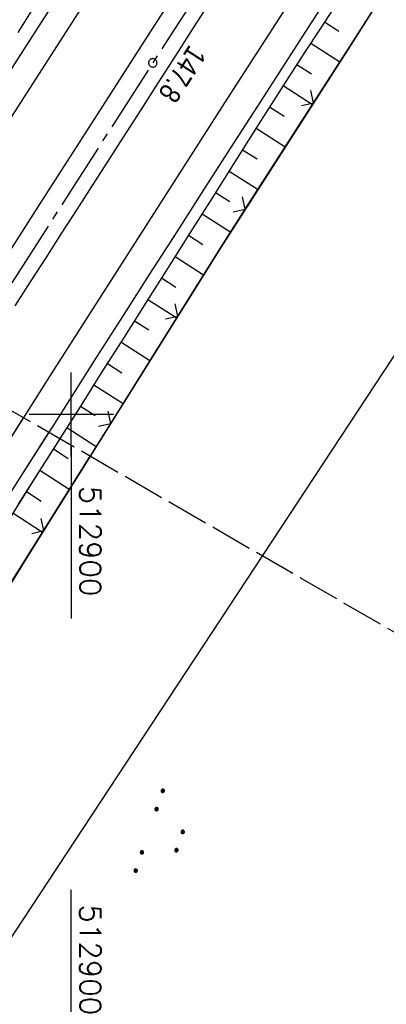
# Model space of a CAD drawing. Extents: x 510526 to 513920, y 467229 to 478797.
# Tile 431 of 467: x 512894 to 512937, y 477030 to 477147. Entities that reach past the tile are written whole.
import ezdxf

# ---------------------------------------------------------------- set-up
doc = ezdxf.new("R2010")
doc.units = 0
doc.header["$LTSCALE"] = 10
doc.header["$MEASUREMENT"] = 0
for name, pattern in [('ACHSE', [5.5, 4, -0.5, 0.5, -0.5]), ('LT00', [0]), ('LT14', [0.6, 0.5, -0.1])]:
    doc.linetypes.add(name, pattern=pattern)
doc.layers.get('0').update_dxf_attribs({"linetype": 'LT00'})
for name, color, linetype in [('-AX-020', 250, 'ACHSE'), ('-ST-20-1', 250, 'LT00'), ('DFK_AB_L', 21, 'LT00'), ('DFK_NUTZUNG', 250, 'LT00'), ('V87_AFBR_BAB', 250, 'LT00'), ('V87_BOESCH', 250, 'LT00'), ('V87_BOSCHUNG', 250, 'LT00'), ('V87_LD_MARK', 250, 'LT00'), ('V87_RASTER', 250, 'LT00'), ('V87_ZAUN', 40, 'LT00'), ('V88_AFBR_BAB', 250, 'LT00'), ('V88_BOESCH', 250, 'LT00'), ('V88_BOSCHUNG', 250, 'LT00'), ('V88_LD_MARK', 250, 'LT00'), ('V88_RASTER', 250, 'LT00'), ('V88_ZAUN', 40, 'LT00')]:
    doc.layers.add(name, color=color, linetype=linetype)
doc.layers.add('-BLATT_88-RAND', color=7, linetype='LT14', plot=False)
doc.styles.add('Beschrift', font='ARIAL.TTF')
doc.styles.get("Standard").update_dxf_attribs({"font": 'romans.shx'})

# ---------------------------------------------------------------- blocks, each defined once
blk = doc.blocks.new('SYMB0002')
at = {"color": 0, "linetype": 'ByBlock'}
for points in [[(-0.031395, 0.499013), (-0.093691, 0.491144), (-0.154509, 0.475528), (-0.21289, 0.452414), (-0.267913, 0.422164), (-0.318712, 0.385257), (-0.364484, 0.342274), (-0.404509, 0.293893), (-0.438154, 0.240877), (-0.464888, 0.184062), (-0.484292, 0.124345), (-0.496058, 0.062667), (-0.5, 0)], [(-0.5, 0), (-0.496058, -0.062667), (-0.484292, -0.124345), (-0.464888, -0.184062), (-0.438154, -0.240877), (-0.404509, -0.293893), (-0.364485, -0.342274), (-0.318712, -0.385257), (-0.267914, -0.422164), (-0.21289, -0.452414), (-0.154509, -0.475529), (-0.093691, -0.491144), (-0.031395, -0.499014), (0.031395, -0.499014)], [(0.5, 0), (0.496057, 0.062667), (0.484292, 0.124345), (0.464888, 0.184062), (0.438153, 0.240877), (0.404509, 0.293893), (0.364484, 0.342274), (0.318712, 0.385257), (0.267913, 0.422164), (0.21289, 0.452414), (0.154509, 0.475528), (0.093691, 0.491144), (0.031395, 0.499013), (-0.031395, 0.499013)], [(0.031395, -0.499014), (0.093691, -0.491144), (0.154509, -0.475529), (0.21289, -0.452414), (0.267914, -0.422164), (0.318712, -0.385257), (0.364485, -0.342274), (0.404509, -0.293893), (0.438154, -0.240877), (0.464889, -0.184062), (0.484292, -0.124345), (0.496058, -0.062667), (0.5, 0)]]:
    blk.add_lwpolyline(points, dxfattribs=at)
blk = doc.blocks.new('SYMB0024')
at = {"color": 0, "linetype": 'ByBlock'}
for p, q in [((-0.5, 0.5), (0, 0)), ((0, 0), (0.5, 0.5))]:
    blk.add_line(p, q, dxfattribs=at)
blk = doc.blocks.new('SYMB7111')
at = {"color": 0, "linetype": 'ByBlock'}
for p, q in [((-0.13, 0.202919), (-0.13, 0.177081)), ((-0.125, 0.172895), (-0.125, 0.207105)), ((-0.12, 0.209164), (-0.12, 0.170836)), ((-0.115, 0.170204), (-0.115, 0.209796)), ((-0.11, 0.209164), (-0.11, 0.170836)), ((-0.105, 0.172895), (-0.105, 0.207105)), ((-0.1, 0.202919), (-0.1, 0.177081)), ((-0.095, 0.189874), (-0.095, 0.190146)), ((0.1, 0.202919), (0.1, 0.177081)), ((0.105, 0.172895), (0.105, 0.207105)), ((0.11, 0.209164), (0.11, 0.170836)), ((0.115, 0.170204), (0.115, 0.209796)), ((0.12, 0.209164), (0.12, 0.170836)), ((0.125, 0.172895), (0.125, 0.207105)), ((0.13, 0.202919), (0.13, 0.177081)), ((0.135, 0.189874), (0.135, 0.190146)), ((-0.515, -0.177081), (-0.515, -0.202919)), ((-0.51, -0.207105), (-0.51, -0.172895)), ((-0.505, -0.170836), (-0.505, -0.209164)), ((-0.5, -0.209796), (-0.5, -0.170204)), ((-0.495, -0.170836), (-0.495, -0.209164)), ((-0.49, -0.207105), (-0.49, -0.172895)), ((-0.485, -0.177081), (-0.485, -0.202919)), ((-0.48, -0.190126), (-0.48, -0.189854)), ((-0.285, -0.177081), (-0.285, -0.202919)), ((-0.28, -0.207105), (-0.28, -0.172895)), ((-0.275, -0.170836), (-0.275, -0.209164)), ((-0.27, -0.209796), (-0.27, -0.170204)), ((-0.265, -0.170836), (-0.265, -0.209164)), ((-0.26, -0.207105), (-0.26, -0.172895)), ((-0.255, -0.177081), (-0.255, -0.202919)), ((-0.25, -0.190126), (-0.25, -0.189854)), ((0.255, -0.177081), (0.255, -0.202919)), ((0.26, -0.207105), (0.26, -0.172895)), ((0.265, -0.170836), (0.265, -0.209164)), ((0.27, -0.209796), (0.27, -0.170204)), ((0.275, -0.170836), (0.275, -0.209164)), ((0.28, -0.207105), (0.28, -0.172895)), ((0.285, -0.177081), (0.285, -0.202919)), ((0.29, -0.190126), (0.29, -0.189854)), ((0.485, -0.177081), (0.485, -0.202919)), ((0.49, -0.207105), (0.49, -0.172895)), ((0.495, -0.170836), (0.495, -0.209164)), ((0.5, -0.209796), (0.5, -0.170204)), ((0.505, -0.170836), (0.505, -0.209164)), ((0.51, -0.207105), (0.51, -0.172895)), ((0.515, -0.177081), (0.515, -0.202919)), ((0.52, -0.190126), (0.52, -0.189854))]:
    blk.add_line(p, q, dxfattribs=at)
for points in [[(-0.095, 0.19), (-0.096981, 0.198678), (-0.10253, 0.205637), (-0.11055, 0.209499), (-0.11945, 0.209499), (-0.12747, 0.205637), (-0.133019, 0.198678), (-0.135, 0.19), (-0.133019, 0.181322), (-0.12747, 0.174363), (-0.11945, 0.170501), (-0.11055, 0.170501), (-0.10253, 0.174363), (-0.096981, 0.181322), (-0.095, 0.19)], [(0.135, 0.19), (0.133019, 0.198678), (0.12747, 0.205637), (0.11945, 0.209499), (0.11055, 0.209499), (0.10253, 0.205637), (0.096981, 0.198678), (0.095, 0.19), (0.096981, 0.181322), (0.10253, 0.174363), (0.11055, 0.170501), (0.11945, 0.170501), (0.12747, 0.174363), (0.133019, 0.181322), (0.135, 0.19)], [(-0.48, -0.19), (-0.481981, -0.181322), (-0.48753, -0.174363), (-0.49555, -0.170501), (-0.50445, -0.170501), (-0.51247, -0.174363), (-0.518019, -0.181322), (-0.52, -0.19), (-0.518019, -0.198678), (-0.51247, -0.205637), (-0.50445, -0.209499), (-0.49555, -0.209499), (-0.48753, -0.205637), (-0.481981, -0.198678), (-0.48, -0.19)], [(-0.25, -0.19), (-0.251981, -0.181322), (-0.25753, -0.174363), (-0.26555, -0.170501), (-0.27445, -0.170501), (-0.28247, -0.174363), (-0.288019, -0.181322), (-0.29, -0.19), (-0.288019, -0.198678), (-0.28247, -0.205637), (-0.27445, -0.209499), (-0.26555, -0.209499), (-0.25753, -0.205637), (-0.251981, -0.198678), (-0.25, -0.19)], [(0.29, -0.19), (0.288019, -0.181322), (0.28247, -0.174363), (0.27445, -0.170501), (0.26555, -0.170501), (0.25753, -0.174363), (0.251981, -0.181322), (0.25, -0.19), (0.251981, -0.198678), (0.25753, -0.205637), (0.26555, -0.209499), (0.27445, -0.209499), (0.28247, -0.205637), (0.288019, -0.198678), (0.29, -0.19)], [(0.52, -0.19), (0.518019, -0.181322), (0.51247, -0.174363), (0.50445, -0.170501), (0.49555, -0.170501), (0.48753, -0.174363), (0.481981, -0.181322), (0.48, -0.19), (0.481981, -0.198678), (0.48753, -0.205637), (0.49555, -0.209499), (0.50445, -0.209499), (0.51247, -0.205637), (0.518019, -0.198678), (0.52, -0.19)]]:
    blk.add_lwpolyline(points, dxfattribs=at)

msp = doc.modelspace()

# ---------------------------------------------------------------- linework, layer by layer
at = {"layer": '-AX-020', "ltscale": 0.2, "flags": 128}
msp.add_lwpolyline([(513881.72, 478796.97), (513877.87, 478787.35), (513870.37, 478768.8), (513862.79, 478750.28), (513855.14, 478731.79), (513847.41, 478713.32), (513839.61, 478694.89), (513831.74, 478676.49), (513823.79, 478658.13), (513815.77, 478639.79), (513807.68, 478621.49), (513799.51, 478603.22), (513791.27, 478584.98), (513782.96, 478566.77), (513774.58, 478548.6), (513766.12, 478530.46), (513757.59, 478512.36), (513748.99, 478494.29), (513740.31, 478476.25), (513731.57, 478458.25), (513722.75, 478440.29), (513713.86, 478422.36), (513704.9, 478404.46), (513695.86, 478386.6), (513686.76, 478368.78), (513677.58, 478351), (513668.34, 478333.25), (513659.02, 478315.54), (513649.63, 478297.86), (513640.17, 478280.23), (513630.64, 478262.63), (513621.04, 478245.07), (513611.37, 478227.54), (513601.63, 478210.06), (513591.82, 478192.62), (513586.74, 478183.65), (513576.83, 478166.26), (513566.85, 478148.92), (513556.8, 478131.61), (513546.69, 478114.34), (513536.51, 478097.1), (513526.28, 478079.91), (513515.99, 478062.74), (513505.64, 478045.61), (513495.23, 478028.52), (513484.78, 478011.45), (513474.27, 477994.42), (513463.71, 477977.42), (513453.11, 477960.45), (513442.46, 477943.5), (513431.76, 477926.59), (513421.03, 477909.7), (513410.25, 477892.84), (513399.43, 477876), (513388.58, 477859.18), (513377.69, 477842.39), (513366.77, 477825.62), (513355.82, 477808.87), (513344.83, 477792.14), (513333.82, 477775.43), (513322.78, 477758.74), (513311.72, 477742.06), (513300.63, 477725.4), (513289.52, 477708.75), (513278.39, 477692.12), (513267.24, 477675.5), (513256.08, 477658.89), (513244.9, 477642.29), (513233.71, 477625.7), (513222.5, 477609.12), (513211.29, 477592.54), (513200.07, 477575.97), (513188.84, 477559.41), (513177.6, 477542.84), (513166.37, 477526.28), (513154.8, 477509.24), (513142.5, 477491.11), (513130.2, 477472.99), (513117.9, 477454.86), (513105.61, 477436.73), (513093.33, 477418.59), (513081.06, 477400.44), (513068.81, 477382.28), (513056.57, 477364.12), (513044.34, 477345.94), (513032.14, 477327.75), (513019.96, 477309.55), (513007.8, 477291.33), (512995.67, 477273.09), (512983.57, 477254.83), (512971.49, 477236.55), (512959.45, 477218.25), (512947.45, 477199.93), (512935.48, 477181.58), (512923.55, 477163.21), (512911.66, 477144.81), (512899.82, 477126.38), (512888.03, 477107.93), (512876.28, 477089.44), (512864.58, 477070.92), (512852.94, 477052.36), (512841.35, 477033.77), (512829.82, 477015.15), (512818.35, 476996.49), (512806.94, 476977.79), (512795.6, 476959.05), (512789.64, 476949.14), (512778.41, 476930.34), (512767.24, 476911.5), (512756.13, 476892.61), (512745.1, 476873.69), (512734.14, 476854.72), (512723.25, 476835.72), (512712.42, 476816.68), (512701.67, 476797.59), (512690.98, 476778.47), (512680.37, 476759.31), (512669.82, 476740.11), (512659.35, 476720.87), (512648.95, 476701.6), (512638.61, 476682.28), (512628.35, 476662.93), (512618.16, 476643.54), (512608.04, 476624.11), (512597.99, 476604.65), (512588.01, 476585.15), (512578.1, 476565.61), (512568.26, 476546.04), (512558.5, 476526.43), (512548.8, 476506.79), (512539.18, 476487.11), (512529.63, 476467.4), (512520.15, 476447.65), (512510.75, 476427.87), (512501.42, 476408.05), (512492.16, 476388.2), (512482.97, 476368.31), (512473.85, 476348.4), (512464.81, 476328.44), (512455.84, 476308.46), (512446.94, 476288.44), (512438.12, 476268.39), (512429.37, 476248.31), (512420.69, 476228.2), (512412.09, 476208.05), (512403.56, 476187.88), (512395.11, 476167.67), (512386.72, 476147.43), (512378.42, 476127.17), (512370.18, 476106.87), (512362.02, 476086.54), (512353.94, 476066.18), (512345.92, 476045.79), (512337.99, 476025.38), (512330.13, 476004.93), (512322.34, 475984.46), (512314.63, 475963.96), (512306.99, 475943.43), (512299.43, 475922.87), (512291.94, 475902.28), (512284.53, 475881.67), (512277.19, 475861.03), (512269.93, 475840.36), (512262.74, 475819.67), (512255.63, 475798.95), (512248.6, 475778.21), (512241.64, 475757.44), (512234.76, 475736.64), (512227.95, 475715.82), (512221.22, 475694.97), (512214.57, 475674.11), (512207.99, 475653.21), (512201.49, 475632.29), (512200.13, 475627.89), (512194.28, 475608.79), (512188.5, 475589.67), (512182.78, 475570.54), (512177.14, 475551.38), (512171.56, 475532.2), (512166.05, 475513.01), (512160.62, 475493.79), (512155.26, 475474.55), (512149.97, 475455.29), (512148.09, 475448.36), (512142.91, 475429.07), (512137.8, 475409.77), (512132.78, 475390.44), (512127.83, 475371.09), (512122.96, 475351.72), (512118.16, 475332.33), (512113.45, 475312.92), (512108.81, 475293.5), (512104.25, 475274.06), (512099.76, 475254.59), (512095.36, 475235.11), (512091.03, 475215.62), (512086.78, 475196.1), (512082.61, 475176.57), (512078.52, 475157.02), (512074.51, 475137.46), (512070.57, 475117.88), (512066.72, 475098.28), (512063.24, 475080.25), (512059.53, 475060.62), (512055.9, 475040.98), (512052.34, 475021.33), (512048.86, 475001.67), (512045.44, 474981.99), (512042.08, 474962.3), (512038.79, 474942.6), (512035.56, 474922.89), (512032.39, 474903.18), (512029.27, 474883.45), (512026.2, 474863.71), (512023.18, 474843.97), (512020.21, 474824.22), (512017.28, 474804.47), (512014.39, 474784.7), (512011.54, 474764.94), (512008.73, 474745.16), (512005.95, 474725.39), (512003.2, 474705.61), (512000.47, 474685.82), (511997.78, 474666.03), (511995.1, 474646.24), (511992.44, 474626.45), (511989.8, 474606.65), (511987.17, 474586.85), (511984.55, 474567.05), (511981.94, 474547.25), (511979.34, 474527.45), (511976.74, 474507.69), (511975.13, 474495.38), (511973.48, 474482.82), (511971.82, 474470.25), (511970.17, 474457.69), (511968.51, 474445.13), (511966.84, 474432.57), (511965.15, 474420.02), (511963.46, 474407.46), (511961.75, 474394.91), (511960.03, 474382.35), (511958.28, 474369.81), (511956.52, 474357.26), (511954.73, 474344.72), (511952.92, 474332.18), (511951.08, 474319.64), (511949.21, 474307.11), (511947.31, 474294.58), (511945.38, 474282.06), (511943.41, 474269.55), (511941.4, 474257.04), (511939.35, 474244.53), (511937.27, 474232.04), (511935.14, 474219.55), (511932.96, 474207.07), (511930.74, 474194.59), (511928.46, 474182.13), (511926.14, 474169.68), (511923.76, 474157.23), (511921.32, 474144.8), (511918.83, 474132.38), (511916.28, 474119.97), (511913.66, 474107.57), (511910.98, 474095.19), (511908.24, 474082.82), (511905.43, 474070.46), (511902.54, 474058.13), (511899.59, 474045.81), (511896.56, 474033.5), (511893.47, 474021.26), (511890.29, 474009), (511887.03, 473996.75), (511883.7, 473984.53), (511880.29, 473972.33), (511876.8, 473960.15), (511873.23, 473947.99), (511869.59, 473935.86), (511865.87, 473923.74), (511862.08, 473911.66), (511858.21, 473899.59), (511854.26, 473887.55), (511850.24, 473875.54), (511846.14, 473863.55), (511841.96, 473851.59), (511837.71, 473839.65), (511833.39, 473827.75), (511828.99, 473815.86), (511824.51, 473804.01), (511819.96, 473792.19), (511815.33, 473780.39), (511810.64, 473768.63), (511805.86, 473756.89), (511801.02, 473745.18), (511796.09, 473733.51), (511791.1, 473721.87), (511786.03, 473710.25), (511780.89, 473698.68), (511775.67, 473687.13), (511770.39, 473675.61), (511765.03, 473664.13), (511759.6, 473652.69), (511754.09, 473641.28), (511748.51, 473629.9), (511742.87, 473618.56), (511737.15, 473607.25), (511731.36, 473595.99), (511725.49, 473584.75), (511719.56, 473573.56), (511713.56, 473562.4), (511707.48, 473551.28), (511701.34, 473540.2), (511695.13, 473529.16), (511688.84, 473518.16), (511682.49, 473507.2), (511676.07, 473496.28), (511669.58, 473485.39), (511663.02, 473474.55), (511656.39, 473463.76), (511649.7, 473453), (511642.94, 473442.29), (511636.1, 473431.62), (511629.21, 473420.99), (511622.24, 473410.41), (511615.21, 473399.87), (511608.11, 473389.37), (511600.95, 473378.92), (511593.72, 473368.52), (511586.42, 473358.16), (511579.06, 473347.85), (511571.64, 473337.58), (511564.15, 473327.36), (511556.59, 473317.19), (511548.97, 473307.07), (511541.29, 473297), (511533.54, 473286.97), (511525.74, 473276.99), (511517.86, 473267.07), (511509.93, 473257.19), (511501.93, 473247.36), (511493.87, 473237.58), (511485.75, 473227.86), (511477.57, 473218.19), (511475.55, 473215.81), (511467.29, 473206.2), (511458.98, 473196.64), (511450.61, 473187.13), (511442.18, 473177.67), (511433.71, 473168.25), (511425.19, 473158.87), (511416.62, 473149.54), (511408.01, 473140.24), (511399.37, 473130.98), (511390.68, 473121.76), (511381.96, 473112.57), (511373.2, 473103.41), (511364.42, 473094.28), (511355.61, 473085.17), (511346.77, 473076.1), (511337.91, 473067.04), (511329.03, 473058), (511320.13, 473048.99), (511311.22, 473039.98), (511302.29, 473031), (511293.34, 473022.02), (511284.39, 473013.05), (511275.44, 473004.09), (511266.47, 472995.14), (511255.91, 472984.59), (511236.79, 472965.5), (511230.18, 472958.9), (511223.57, 472952.29), (511216.96, 472945.68), (511210.37, 472939.06), (511203.78, 472932.43), (511197.22, 472925.79), (511190.66, 472919.13), (511184.13, 472912.44), (511177.62, 472905.74), (511171.14, 472899.01), (511164.68, 472892.25), (511158.26, 472885.46), (511151.88, 472878.64), (511145.53, 472871.79), (511139.22, 472864.89), (511132.96, 472857.96), (511126.75, 472850.98), (511120.58, 472843.95), (511114.48, 472836.88), (511109.32, 472830.82), (511103.32, 472823.65), (511097.39, 472816.44), (511091.51, 472809.17), (511085.7, 472801.85), (511079.95, 472794.49), (511074.26, 472787.07), (511068.64, 472779.61), (511063.08, 472772.1), (511057.59, 472764.54), (511052.16, 472756.93), (511046.8, 472749.28), (511041.5, 472741.58), (511036.27, 472733.84), (511031.1, 472726.05), (511026.01, 472718.22), (511020.98, 472710.35), (511016.01, 472702.43), (511011.12, 472694.47), (511006.29, 472686.47), (511001.53, 472678.43), (510996.84, 472670.35), (510992.22, 472662.22), (510987.67, 472654.06), (510983.19, 472645.86), (510978.78, 472637.62), (510974.44, 472629.35), (510970.17, 472621.04), (510965.98, 472612.69), (510961.85, 472604.3), (510957.8, 472595.88), (510953.82, 472587.43), (510949.91, 472578.94), (510946.07, 472570.42), (510942.31, 472561.87), (510938.62, 472553.28), (510935.01, 472544.67), (510931.46, 472536.02), (510928, 472527.34), (510924.6, 472518.64), (510921.29, 472509.9), (510918.04, 472501.14), (510914.87, 472492.35), (510911.78, 472483.53), (510908.76, 472474.69), (510905.82, 472465.82), (510902.96, 472456.92), (510900.17, 472448), (510897.45, 472439.06), (510894.82, 472430.1), (510892.26, 472421.11), (510889.78, 472412.1), (510887.37, 472403.07), (510885.04, 472394.02), (510882.79, 472384.95), (510880.62, 472375.87), (510878.53, 472366.76), (510876.51, 472357.64), (510874.57, 472348.49), (510872.71, 472339.34), (510870.93, 472330.16), (510869.23, 472320.98), (510867.6, 472311.77), (510866.06, 472302.56), (510864.59, 472293.33), (510863.2, 472284.09), (510861.89, 472274.84), (510860.67, 472265.57), (510859.52, 472256.3), (510858.45, 472247.02), (510857.45, 472237.73), (510856.54, 472228.43), (510855.71, 472219.12), (510854.96, 472209.81), (510854.29, 472200.49), (510853.7, 472191.16), (510853.18, 472181.83), (510852.75, 472172.5), (510852.4, 472163.16), (510852.13, 472153.82), (510851.93, 472144.48), (510851.82, 472135.13), (510851.79, 472125.79), (510851.84, 472116.44), (510851.96, 472107.1), (510852.01, 472104.71), (510852.24, 472095.37), (510852.54, 472086.03), (510852.93, 472076.69), (510853.39, 472067.36), (510853.92, 472058.03), (510854.53, 472048.71), (510855.21, 472039.39), (510855.96, 472030.07), (510856.78, 472020.77), (510857.67, 472011.46), (510858.63, 472002.17), (510859.65, 471992.88), (510860.73, 471983.6), (510861.88, 471974.33), (510863.09, 471965.06), (510864.36, 471955.8), (510865.69, 471946.55), (510867.08, 471937.31), (510868.53, 471928.08), (510870.02, 471918.86), (510871.58, 471909.64), (510873.18, 471900.44), (510874.84, 471891.24), (510876.54, 471882.05), (510878.3, 471872.88), (510880.1, 471863.71), (510881.95, 471854.55), (510883.84, 471845.4), (510885.78, 471836.26), (510887.76, 471827.12), (510889.78, 471818), (510891.83, 471808.88), (510893.93, 471799.78), (510896.06, 471790.68), (510898.23, 471781.59), (510900.44, 471772.51), (510902.67, 471763.44), (510904.94, 471754.37), (510907.24, 471745.32), (510909.57, 471736.27), (510911.93, 471727.22), (510914.31, 471718.19), (510916.72, 471709.16), (510919.15, 471700.14), (510921.61, 471691.12), (510924.09, 471682.11), (510926.59, 471673.11), (510929.1, 471664.11), (510931.64, 471655.12), (510934.19, 471646.13), (510936.76, 471637.14), (510939.34, 471628.16), (510941.94, 471619.19), (510944.55, 471610.22), (510947.17, 471601.25), (510949.8, 471592.28), (510952.43, 471583.31), (510955.08, 471574.35), (510957.73, 471565.39), (510960.38, 471556.43), (510963.04, 471547.47), (510967.7, 471531.77), (510970.25, 471523.2), (510975.26, 471506.32), (510980.27, 471489.44), (510985.27, 471472.57), (510990.27, 471455.68), (510995.25, 471438.8), (511000.21, 471421.91), (511005.16, 471405.01), (511010.09, 471388.11), (511014.99, 471371.2), (511019.86, 471354.28), (511024.7, 471337.36), (511029.51, 471320.42), (511034.28, 471303.47), (511039.01, 471286.52), (511043.7, 471269.55), (511048.34, 471252.56), (511052.93, 471235.57), (511057.46, 471218.56), (511061.95, 471201.53), (511066.37, 471184.49), (511070.73, 471167.43), (511075.02, 471150.36), (511079.24, 471133.27), (511083.39, 471116.16), (511086.57, 471102.84), (511090.59, 471085.7), (511094.53, 471068.54), (511098.39, 471051.37), (511102.17, 471034.17), (511105.87, 471016.96), (511109.5, 470999.73), (511113.05, 470982.49), (511116.52, 470965.23), (511119.91, 470947.95), (511123.22, 470930.66), (511126.45, 470913.36), (511129.61, 470896.04), (511132.69, 470878.7), (511135.68, 470861.35), (511138.6, 470843.99), (511141.44, 470826.62), (511144.2, 470809.23), (511146.88, 470791.83), (511149.49, 470774.42), (511152.01, 470757), (511154.45, 470739.56), (511156.82, 470722.12), (511159.1, 470704.66), (511161.31, 470687.19), (511163.44, 470669.72), (511165.49, 470652.23), (511165.64, 470650.9), (511167.87, 470631.02), (511170.03, 470611.14), (511172.1, 470591.25), (511174.1, 470571.35), (511176.01, 470551.44), (511177.85, 470531.52), (511179.53, 470512.55), (511180.88, 470496.34), (511182.16, 470480.14), (511183.36, 470463.92), (511184.48, 470447.7), (511185.52, 470431.48), (511186.48, 470415.25), (511187.36, 470399.01), (511188.16, 470382.77), (511188.88, 470366.53), (511189.52, 470350.29), (511190.08, 470334.04), (511190.56, 470317.79), (511190.96, 470301.53), (511191.28, 470285.28), (511191.52, 470269.02), (511191.68, 470252.76), (511191.76, 470236.51), (511191.77, 470220.25), (511191.69, 470203.99), (511191.53, 470187.73), (511191.29, 470171.47), (511191.24, 470169.01), (511190.91, 470152.75), (511190.5, 470136.5), (511190.02, 470120.25), (511189.47, 470104), (511188.85, 470087.75), (511188.17, 470071.51), (511187.43, 470055.27), (511186.63, 470039.03), (511185.78, 470022.79), (511184.88, 470006.56), (511183.93, 469990.33), (511182.94, 469974.1), (511181.91, 469957.87), (511180.85, 469941.65), (511179.74, 469925.43), (511178.61, 469909.21), (511177.46, 469892.99), (511176.28, 469876.78), (511175.08, 469860.56), (511173.86, 469844.35), (511172.63, 469828.14), (511171.39, 469811.93), (511170.14, 469795.72), (511168.85, 469778.99), (511030.96, 467993.35), (511029.42, 467973.41), (511027.88, 467953.47), (511026.35, 467933.52), (511024.83, 467913.58), (511023.32, 467893.64), (511021.83, 467873.7), (511020.35, 467853.75), (511018.9, 467833.8), (511017.47, 467813.85), (511016.06, 467793.9), (511014.69, 467773.95), (511013.35, 467754), (511012.05, 467734.04), (511010.78, 467714.08), (511009.56, 467694.12), (511008.38, 467674.15), (511007.25, 467654.18), (511006.18, 467634.21), (511005.15, 467614.24), (511004.19, 467594.26), (511003.28, 467574.28), (511002.44, 467554.3), (511001.67, 467534.31), (511000.96, 467514.33), (511000.33, 467494.34), (510999.77, 467474.34), (510999.56, 467465.71), (510999.11, 467445.71), (510998.75, 467425.72), (510998.46, 467405.72), (510998.26, 467385.72), (510998.14, 467365.72), (510998.09, 467345.72), (510998.13, 467325.72), (510998.24, 467305.72), (510998.44, 467285.72), (510998.71, 467265.72), (510999.07, 467245.73), (510999.43, 467229.16)], dxfattribs=at)
at = {"layer": '-BLATT_88-RAND'}
msp.add_lwpolyline([(512755.75, 477179.71), (512292.82, 476378.88), (512541.3, 476235.25), (513004.22, 477036.08), (512755.75, 477179.71)], dxfattribs=at)
at = {"layer": 'DFK_AB_L'}
msp.add_line((512962.15, 477143.25), (512874.04, 477009.4), dxfattribs=at)
at = {"layer": 'V87_AFBR_BAB'}
for points in [[(512915.31, 477154.61), (512909, 477144.83), (512902.71, 477135.04), (512896.3, 477125.05), (512889.9, 477115.06), (512886.69, 477110.03), (512883.48, 477105), (512880.28, 477099.96), (512877.07, 477094.93), (512873.76, 477089.7), (512870.45, 477084.48), (512867.15, 477079.24), (512863.86, 477074.01), (512860.94, 477069.36), (512858.03, 477064.7), (512855.13, 477060.04), (512852.29, 477055.49)], [(512842.61, 477061.65), (512842.73, 477061.83), (512845.58, 477066.39), (512848.43, 477070.95), (512851.28, 477075.51), (512854.14, 477080.06), (512857.46, 477085.36), (512860.8, 477090.64), (512864.14, 477095.93), (512867.49, 477101.21), (512870.1, 477105.32), (512872.72, 477109.43), (512875.34, 477113.53), (512877.96, 477117.64), (512880.59, 477121.74), (512884.82, 477128.35), (512889.05, 477134.97), (512893.29, 477141.58), (512896.41, 477146.45), (512899.54, 477151.32)], [(512931.06, 477150.49), (512928.5, 477146.53), (512925.3, 477141.56), (512922.09, 477136.59), (512918.89, 477131.62), (512915.69, 477126.65), (512912.51, 477121.68), (512909.32, 477116.71), (512906.14, 477111.73), (512902.96, 477106.76), (512898.62, 477099.94), (512894.28, 477093.12), (512889.94, 477086.3), (512883.36, 477075.9), (512876.78, 477065.5), (512874.45, 477061.8), (512872.13, 477058.11), (512869.81, 477054.41), (512867.49, 477050.71), (512865.3, 477047.21)], [(512893.33, 477112.87), (512895.17, 477115.73), (512897, 477118.59), (512898.85, 477121.45), (512900.69, 477124.31), (512902.53, 477127.17), (512904.37, 477130.03), (512906.21, 477132.89), (512908.29, 477136.13), (512910.36, 477139.38), (512912.43, 477142.62), (512914.51, 477145.86), (512916.58, 477149.11)]]:
    msp.add_lwpolyline(points, dxfattribs=at)
at = {"layer": 'V87_BOESCH'}
for points in [[(513007.84, 477258.85), (512994.95, 477239.01), (512981.82, 477219.22), (512971.8, 477204), (512958.64, 477183.99), (512933.12, 477143.78), (512917.74, 477119.81), (512870.25, 477044.06)], [(512895.45, 477148.14), (512893.65, 477145.33)], [(512931.14, 477148.22), (512929.52, 477145.76), (512927.67, 477142.92), (512925.83, 477140.06), (512924, 477137.2), (512922.18, 477134.34), (512920.36, 477131.47), (512918.55, 477128.6), (512916.74, 477125.73), (512914.12, 477121.59), (512911.5, 477117.45), (512908.88, 477113.32), (512906.26, 477109.18), (512903.64, 477105.05), (512901.16, 477101.12), (512898.68, 477097.2), (512896.19, 477093.27), (512893.7, 477089.35)]]:
    msp.add_lwpolyline(points, dxfattribs=at)
at = {"layer": 'V87_BOSCHUNG'}
for p, q in [((512930.06, 477146.58), (512931.77, 477145.46)), ((512928.41, 477144.06), (512931.87, 477141.82)), ((512926.78, 477141.53), (512928.51, 477140.42)), ((512925.16, 477139.01), (512928.63, 477136.78)), ((512923.54, 477136.48), (512925.28, 477135.37)), ((512921.93, 477133.95), (512925.39, 477131.73)), ((512920.32, 477131.4), (512922.05, 477130.31)), ((512918.72, 477128.86), (512922.16, 477126.69)), ((512917.11, 477126.32), (512918.83, 477125.25)), ((512915.51, 477123.79), (512918.92, 477121.64)), ((512913.91, 477121.26), (512915.61, 477120.18)), ((512912.31, 477118.73), (512915.7, 477116.56)), ((512910.71, 477116.2), (512912.41, 477115.11)), ((512909.1, 477113.66), (512912.51, 477111.47)), ((512907.5, 477111.13), (512909.21, 477110.03)), ((512905.89, 477108.6), (512909.33, 477106.39)), ((512904.29, 477106.06), (512906.01, 477104.95)), ((512902.68, 477103.53), (512906.14, 477101.31)), ((512901.08, 477100.99), (512902.81, 477099.88)), ((512899.47, 477098.46), (512902.95, 477096.22)), ((512897.87, 477095.92), (512899.61, 477094.8)), ((512896.26, 477093.39), (512899.76, 477091.14)), ((512894.66, 477090.85), (512896.41, 477089.73)), ((512893.05, 477088.32), (512896.58, 477086.06))]:
    msp.add_line(p, q, dxfattribs=at)
at = {"layer": 'V87_LD_MARK'}
for points in [[(512845.22, 477059.99), (512849.33, 477066.55), (512856.62, 477078.15), (512863.93, 477089.75), (512871.26, 477101.33), (512878.62, 477112.9), (512885.99, 477124.45), (512893.38, 477136), (512900.79, 477147.53), (512908.21, 477159.05), (512915.55, 477170.4), (512922.9, 477181.73), (512930.27, 477193.06), (512937.65, 477204.37), (512945.04, 477215.68), (512952.45, 477226.98), (512959.88, 477238.27), (512967.31, 477249.55)], [(512991.74, 477249.6), (512984.33, 477238.37), (512976.92, 477227.14), (512969.53, 477215.9), (512962.15, 477204.64), (512954.78, 477193.38), (512947.43, 477182.11), (512940.09, 477170.83), (512932.77, 477159.54), (512925.46, 477148.24), (512918.55, 477137.51), (512911.64, 477126.77), (512904.76, 477116.02), (512897.89, 477105.26), (512891.04, 477094.49), (512884.2, 477083.71), (512877.38, 477072.92), (512870.58, 477062.11), (512863.8, 477051.3), (512862.4, 477049.06)]]:
    msp.add_lwpolyline(points, dxfattribs=at)
at = {"layer": 'V87_RASTER'}
for p, q in [((512900, 477095), (512900, 477105)), ((512905, 477100), (512895, 477100)), ((512900, 477025.13), (512900, 477043.63))]:
    msp.add_line(p, q, dxfattribs=at)
at = {"layer": 'V87_ZAUN'}
for p, q in [((512920.65, 477124.35), (512928.76, 477136.97)), ((512904.69, 477098.95), (512912.64, 477111.67)), ((512896.75, 477086.23), (512904.69, 477098.95)), ((512888.8, 477073.51), (512896.75, 477086.23))]:
    msp.add_line(p, q, dxfattribs=at)
for points in [[(512928.76, 477136.97), (512933.14, 477143.77), (512936.84, 477149.61)], [(512912.64, 477111.67), (512917.73, 477119.81), (512920.65, 477124.35)]]:
    msp.add_lwpolyline(points, dxfattribs=at)
at = {"layer": 'V88_AFBR_BAB'}
msp.add_lwpolyline([(512897.31, 477097.88), (512894.28, 477093.12), (512889.94, 477086.3), (512883.36, 477075.9), (512876.78, 477065.5), (512874.45, 477061.8), (512872.13, 477058.11), (512869.81, 477054.41), (512867.49, 477050.71), (512865.17, 477047.01), (512862.97, 477043.46), (512860.76, 477039.92), (512858.56, 477036.37), (512856.36, 477032.81), (512854.17, 477029.26)], dxfattribs=at)
at = {"layer": 'V88_BOESCH'}
for points in [[(512898.63, 477097.12), (512896.19, 477093.27), (512893.71, 477089.35), (512891.22, 477085.43), (512887.93, 477080.26), (512884.64, 477075.09), (512881.35, 477069.93), (512878.05, 477064.77), (512876.1, 477061.71), (512874.15, 477058.65), (512872.2, 477055.59), (512870.25, 477052.52), (512868.31, 477049.46), (512866.37, 477046.39), (512863.02, 477041.04), (512859.69, 477035.69), (512856.39, 477030.32), (512853.1, 477024.93)], [(512902.21, 477095.05), (512859.72, 477027.28), (512844.02, 477000.86), (512831.42, 476981.36), (512819.24, 476961.46), (512813.9, 476951), (512808.11, 476940.6), (512801.4, 476926.91), (512787.9, 476904.08), (512773.83, 476880.94), (512759.77, 476857.27), (512746.18, 476833.37), (512733.07, 476811.25), (512719.73, 476786.67), (512705.86, 476762.15), (512692.55, 476738.13)]]:
    msp.add_lwpolyline(points, dxfattribs=at)
at = {"layer": 'V88_BOSCHUNG'}
for p, q in [((512897.87, 477095.92), (512899.61, 477094.8)), ((512896.26, 477093.39), (512899.76, 477091.14)), ((512894.66, 477090.85), (512896.41, 477089.73)), ((512893.05, 477088.32), (512896.58, 477086.06))]:
    msp.add_line(p, q, dxfattribs=at)
at = {"layer": 'V88_LD_MARK'}
msp.add_lwpolyline([(512894.3, 477099.62), (512891.04, 477094.49), (512884.2, 477083.71), (512877.38, 477072.92), (512870.58, 477062.11), (512863.8, 477051.3), (512857.03, 477040.47), (512850.29, 477029.63), (512843.57, 477018.78), (512836.87, 477007.92), (512830.18, 476997.04), (512823.53, 476986.15), (512813.54, 476969.74), (512803.61, 476953.29)], dxfattribs=at)
at = {"layer": 'V88_RASTER'}
msp.add_line((512900, 477096.33), (512900, 477075.8), dxfattribs=at)
at = {"layer": 'V88_ZAUN'}
for p, q in [((512896.75, 477086.23), (512902.24, 477095.03)), ((512888.8, 477073.51), (512896.75, 477086.23))]:
    msp.add_line(p, q, dxfattribs=at)

# ---------------------------------------------------------------- block references
at = {"layer": '-ST-20-1', "rotation": 258.929999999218}
msp.add_blockref('SYMB0002', (512909.67, 477141.71), dxfattribs=at)
at = {"layer": 'DFK_NUTZUNG', "xscale": 10, "yscale": 10, "zscale": 10, "rotation": 251.28826}
msp.add_blockref('SYMB7111', (512911.05, 477050.02), dxfattribs=at)
at = {"layer": 'V87_ZAUN', "yscale": 2.100000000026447, "zscale": 2.1}
for p, xscale, rotation in [((512928.76, 477136.97), 2.100000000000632, 57.25962942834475), ((512920.65, 477124.35), 2.100000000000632, 57.25962942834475), ((512912.64, 477111.67), 2.100000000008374, 57.99752942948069), ((512904.69, 477098.95), 2.100000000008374, 57.99752942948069), ((512896.75, 477086.23), 2.100000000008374, 57.99752942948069)]:
    msp.add_blockref('SYMB0024', p, dxfattribs=dict(at, xscale=xscale, rotation=rotation))
at = {"layer": 'V88_ZAUN', "xscale": 2.100000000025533, "yscale": 2.100000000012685, "zscale": 2.1, "rotation": 57.99693902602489}
msp.add_blockref('SYMB0024', (512896.75, 477086.23), dxfattribs=at)

# ---------------------------------------------------------------- texts
at = {"layer": '-ST-20-1', "style": 'Beschrift', "width": 0.8}
msp.add_text('  147.8', height=2.5, rotation=-122.7734, dxfattribs=at).set_placement((512914.87, 477145.27))
at = {"layer": 'V87_RASTER', "width": 1.021}
msp.add_text(' 512900', height=2.5, rotation=269.9988, dxfattribs=at).set_placement((512901, 477043.63))
at = {"layer": 'V88_RASTER', "width": 1.021}
msp.add_text(' 512900', height=2.5, rotation=270.0009, dxfattribs=at).set_placement((512901, 477093.3))

doc.saveas('drawing.dxf')
